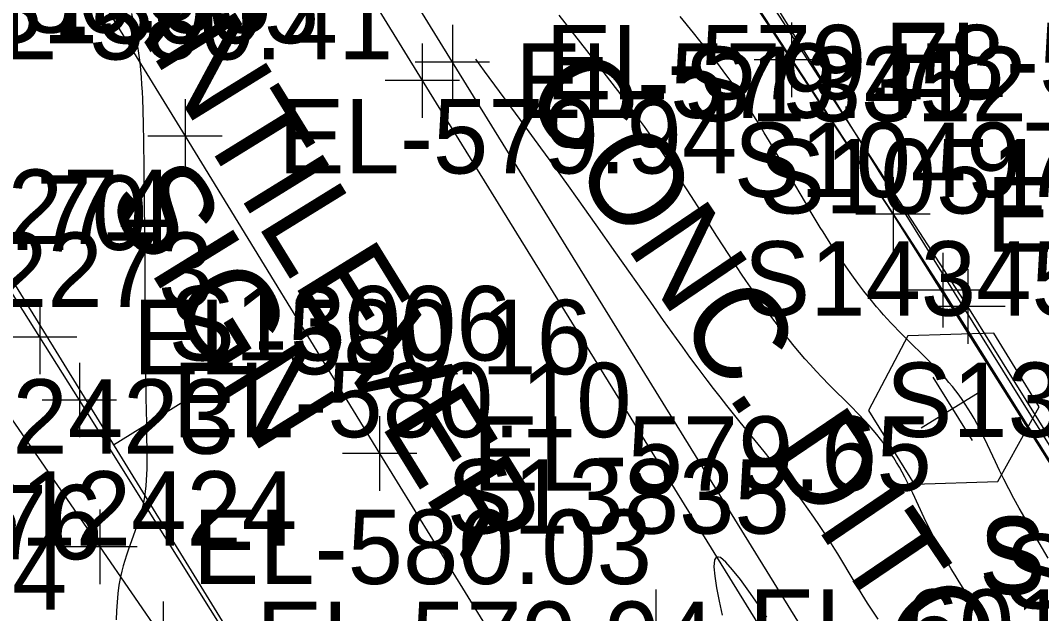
# Model space of a CAD drawing. Extents: x 1729869 to 1735532, y 648588 to 653771.
# Drawn here: x 1731901 to 1731955.9, y 651039.9 to 651071.8 of the extents above; entities that cross this region are included whole.
import ezdxf

# ---------------------------------------------------------------- set-up
doc = ezdxf.new("R2010")
doc.units = 0
for name, color, linetype in [('SURVEY - CENTERLINE - Preliminary', 7, 'Continuous'), ('SURVEY - CENTERLINE - Preliminary Text', 7, 'Continuous'), ('SURVEY - CONTOURS - Index with Text', 7, 'Continuous'), ('SURVEY - CONTOURS - Intermediate with optional Text', 7, 'Continuous'), ('SURVEY - DRAINAGE - Area Shapes', 7, 'Continuous'), ('SURVEY - DRAINAGE - Pipes and Culverts Text', 7, 'Continuous'), ('SURVEY - DTM - Breaklines', 7, 'Continuous'), ('SURVEY - DTM - Breaklines - Points - Elevations', 7, 'Continuous'), ('SURVEY - DTM - Breaklines - Points - Locators', 7, 'Continuous'), ('SURVEY - DTM - Breaklines - Points - Numbers', 7, 'Continuous'), ('SURVEY - ROADSIDE BARRIERS - Points - Elevations', 7, 'Continuous'), ('SURVEY - ROADSIDE BARRIERS - Points - Locators', 7, 'Continuous'), ('SURVEY - ROADSIDE BARRIERS - Points - Numbers', 7, 'Continuous'), ('SURVEY - ROADSIDE BARRIERS with Text', 7, 'Continuous'), ('SURVEY - TRAFFIC CONTROL - Pavement Marking - Points - Elevations', 7, 'Continuous'), ('SURVEY - TRAFFIC CONTROL - Pavement Marking - Points - Numbers', 7, 'Continuous'), ('SURVEY - TRAFFIC CONTROL - Signs - Points - Elevations', 7, 'Continuous'), ('SURVEY - TRAFFIC CONTROL - Signs - Points - Locators', 7, 'Continuous'), ('SURVEY - TRAFFIC CONTROL - Signs - Points - Numbers', 7, 'Continuous'), ('SURVEY - TRAFFIC CONTROL - Signs and Devices with Text', 7, 'Continuous'), ('SURVEY - TRANSPORTATION - Features', 7, 'Continuous'), ('SURVEY - TRANSPORTATION - Features - Points - Elevations', 7, 'Continuous'), ('SURVEY - TRANSPORTATION - Features - Points - Locators', 7, 'Continuous'), ('SURVEY - TRANSPORTATION - Roads', 7, 'Continuous'), ('SURVEY - TRANSPORTATION - Roads - Points - Elevations', 7, 'Continuous'), ('SURVEY - TRANSPORTATION - Roads - Points - Locators', 7, 'Continuous'), ('SURVEY - TRANSPORTATION - Roads - Points - Numbers', 7, 'Continuous')]:
    doc.layers.add(name, color=color, linetype=linetype)

msp = doc.modelspace()

# ---------------------------------------------------------------- linework, layer by layer
at = {"layer": 'SURVEY - CENTERLINE - Preliminary'}
msp.add_line((1731573.183, 651587.855), (1731916.819, 651031.475), dxfattribs=at)
at = {"layer": 'SURVEY - CENTERLINE - Preliminary Text'}
msp.add_line((1731906.011, 651048.974), (1731910.265, 651051.602), dxfattribs=at)
at = {"layer": 'SURVEY - CONTOURS - Index with Text'}
for points in [[(1731906.976, 651072.146), (1731907.116, 651071.422), (1731907.187, 651071.036), (1731907.253, 651070.655), (1731907.314, 651070.276), (1731907.369, 651069.9), (1731907.417, 651069.525), (1731907.459, 651069.128), (1731907.494, 651068.732), (1731907.522, 651068.336), (1731907.544, 651067.941), (1731907.562, 651067.547), (1731907.583, 651066.96), (1731907.602, 651066.18), (1731907.617, 651065.297), (1731907.635, 651063.864), (1731907.669, 651060.315), (1731907.685, 651058.739), (1731907.693, 651057.444), (1731907.701, 651055.187), (1731907.712, 651053.868), (1731907.726, 651052.892), (1731907.753, 651051.511), (1731907.781, 651050.136), (1731907.792, 651049.473), (1731907.802, 651048.64), (1731907.803, 651048.061), (1731907.797, 651047.693), (1731907.788, 651047.38), (1731907.772, 651047.074), (1731907.749, 651046.774), (1731907.717, 651046.477), (1731907.674, 651046.182), (1731907.619, 651045.888), (1731907.53, 651045.511), (1731907.423, 651045.132), (1731907.302, 651044.752), (1731907.172, 651044.371), (1731906.801, 651043.325), (1731906.706, 651043.043), (1731906.615, 651042.759), (1731906.53, 651042.472), (1731906.453, 651042.182), (1731906.385, 651041.887), (1731906.303, 651041.443), (1731906.242, 651040.989), (1731906.198, 651040.526), (1731906.169, 651040.057), (1731906.153, 651039.581)], [(1731947.112, 651039.611), (1731946.826, 651040.047), (1731946.55, 651040.478), (1731946.263, 651040.931), (1731945.987, 651041.379), (1731945.717, 651041.826), (1731945.105, 651042.852), (1731944.946, 651043.114), (1731944.784, 651043.378), (1731944.521, 651043.796), (1731944.247, 651044.22), (1731943.961, 651044.65), (1731943.665, 651045.083), (1731943.36, 651045.52), (1731943.046, 651045.958), (1731942.715, 651046.41), (1731942.377, 651046.86), (1731942.034, 651047.308), (1731941.687, 651047.752), (1731941.339, 651048.191), (1731940.991, 651048.623), (1731940.341, 651049.414), (1731939.697, 651050.197), (1731939.335, 651050.645), (1731938.976, 651051.096), (1731938.62, 651051.549), (1731938.268, 651052.003), (1731937.921, 651052.456), (1731937.434, 651053.104), (1731936.997, 651053.694), (1731936.614, 651054.218), (1731936.273, 651054.69), (1731935.582, 651055.655), (1731934.889, 651056.635), (1731933.02, 651059.298), (1731931.958, 651060.804), (1731930.956, 651062.213), (1731930.463, 651062.9), (1731929.728, 651063.917), (1731928.985, 651064.935), (1731927.867, 651066.456), (1731925.953, 651069.053), (1731925.484, 651069.694)]]:
    msp.add_lwpolyline(points, dxfattribs=at)
at = {"layer": 'SURVEY - CONTOURS - Intermediate with optional Text'}
for points in [[(1731922.795, 651099.476), (1731932.819, 651084.334), (1731935.893, 651079.689), (1731937.74, 651076.888), (1731941.91, 651070.543), (1731947.551, 651061.947), (1731948.549, 651060.42), (1731949.337, 651059.204), (1731950.133, 651057.965), (1731950.953, 651056.675), (1731952.266, 651054.59), (1731956.527, 651047.804), (1731966.218, 651032.397)], [(1731952.8, 651039.46), (1731952.329, 651040.23), (1731951.684, 651041.272), (1731951.47, 651041.621), (1731951.257, 651041.971), (1731951.048, 651042.324), (1731950.83, 651042.698), (1731950.617, 651043.074), (1731950.408, 651043.454), (1731950.204, 651043.837), (1731950.005, 651044.224), (1731949.811, 651044.613), (1731949.598, 651045.058), (1731948.981, 651046.387), (1731948.773, 651046.818), (1731948.56, 651047.238), (1731948.416, 651047.507), (1731948.267, 651047.772), (1731948.114, 651048.031), (1731947.955, 651048.285), (1731947.791, 651048.535), (1731947.621, 651048.782), (1731947.438, 651049.032), (1731947.248, 651049.281), (1731947.05, 651049.527), (1731946.845, 651049.771), (1731946.631, 651050.015), (1731946.41, 651050.259), (1731946.046, 651050.644), (1731945.666, 651051.032), (1731944.488, 651052.21), (1731944.099, 651052.608), (1731943.786, 651052.939), (1731943.48, 651053.273), (1731943.181, 651053.607), (1731942.889, 651053.944), (1731942.605, 651054.281), (1731942.329, 651054.619), (1731942.075, 651054.938), (1731941.828, 651055.258), (1731941.586, 651055.578), (1731941.348, 651055.898), (1731941.114, 651056.219), (1731940.741, 651056.745), (1731940.496, 651057.095), (1731940.253, 651057.447), (1731940.012, 651057.8), (1731939.773, 651058.155), (1731939.536, 651058.512), (1731939.088, 651059.197), (1731938.455, 651060.183), (1731937.796, 651061.21), (1731936.846, 651062.679), (1731936.179, 651063.702), (1731935.748, 651064.355), (1731935.53, 651064.68), (1731935.31, 651065.005), (1731935.061, 651065.368), (1731934.808, 651065.729), (1731934.553, 651066.089), (1731934.296, 651066.447), (1731934.035, 651066.804), (1731933.773, 651067.158), (1731933.3, 651067.787), (1731932.822, 651068.411), (1731931.786, 651069.748), (1731929.974, 651072.071)], [(1731956.253, 651042.884), (1731955.29, 651044.541), (1731954.997, 651045.053), (1731954.707, 651045.569), (1731954.422, 651046.089), (1731954.145, 651046.61), (1731953.879, 651047.132), (1731953.65, 651047.601), (1731953.429, 651048.067), (1731953.001, 651048.978), (1731952.788, 651049.418), (1731952.574, 651049.845), (1731952.427, 651050.122), (1731952.278, 651050.392), (1731952.124, 651050.657), (1731951.967, 651050.915), (1731951.804, 651051.168), (1731951.635, 651051.416), (1731951.468, 651051.649), (1731951.295, 651051.879), (1731951.115, 651052.107), (1731950.928, 651052.332), (1731950.734, 651052.556), (1731950.532, 651052.78), (1731950.167, 651053.166), (1731949.784, 651053.553), (1731949.39, 651053.941), (1731948.99, 651054.332), (1731948.59, 651054.725), (1731948.196, 651055.123), (1731947.996, 651055.33), (1731947.799, 651055.539), (1731947.605, 651055.75), (1731947.413, 651055.962), (1731947.224, 651056.178), (1731947.038, 651056.395), (1731946.692, 651056.813), (1731946.355, 651057.239), (1731946.027, 651057.671), (1731945.708, 651058.105), (1731945.399, 651058.54), (1731945.04, 651059.063), (1731944.763, 651059.478), (1731944.457, 651059.948), (1731944.157, 651060.421), (1731944.008, 651060.661), (1731943.74, 651061.098), (1731943.473, 651061.543), (1731943.206, 651061.992), (1731942.41, 651063.351), (1731941.692, 651064.575), (1731941.274, 651065.28), (1731940.998, 651065.74), (1731940.717, 651066.201), (1731940.433, 651066.66), (1731940.143, 651067.116), (1731939.85, 651067.565), (1731939.693, 651067.799), (1731939.535, 651068.031), (1731939.375, 651068.262), (1731939.213, 651068.491), (1731939.049, 651068.72), (1731938.883, 651068.948), (1731938.556, 651069.386), (1731938.222, 651069.822), (1731937.883, 651070.256), (1731937.54, 651070.687), (1731937.196, 651071.114), (1731936.473, 651072)], [(1731940.928, 651071.978), (1731944.061, 651067.234), (1731946.437, 651063.629), (1731947.377, 651062.192), (1731948.121, 651061.046), (1731948.913, 651059.811), (1731949.853, 651058.33), (1731952.79, 651053.67), (1731958.921, 651043.944)], [(1731941.134, 651039.721), (1731940.628, 651040.457), (1731940.162, 651041.121), (1731939.713, 651041.736), (1731939.297, 651042.267), (1731938.932, 651042.673), (1731938.637, 651042.918), (1731938.428, 651042.963), (1731938.318, 651042.791), (1731938.293, 651042.43), (1731938.336, 651041.917), (1731938.434, 651041.287), (1731938.57, 651040.578), (1731938.73, 651039.825)]]:
    msp.add_lwpolyline(points, dxfattribs=at)
at = {"layer": 'SURVEY - DRAINAGE - Area Shapes'}
msp.add_lwpolyline([(1731977.006, 651015.712), (1731920.484, 650979.525), (1731672.57, 651339.389), (1731746.653, 651385.638)], close=True, dxfattribs=at)
at = {"layer": 'SURVEY - DTM - Breaklines'}
for points in [[(1732003.052, 650973.968), (1732003.581, 650974.31), (1731989.555, 650996.2), (1731978.607, 651014.105), (1731965.163, 651035.183), (1731951.942, 651056.407), (1731938.343, 651077.385), (1731924.593, 651098.267), (1731910.737, 651119.08), (1731897.035, 651139.992), (1731883.266, 651160.86), (1731869.448, 651181.699), (1731855.766, 651202.623), (1731841.938, 651223.455), (1731828.188, 651244.335), (1731813.142, 651266.45), (1731799.479, 651287.546), (1731797.002, 651291.324), (1731796.491, 651290.994), (1731796.236, 651290.836)], [(1731950.506, 651027.037), (1731924.232, 651069.539), (1731897.967, 651112.116), (1731871.739, 651154.654), (1731845.467, 651197.204), (1731819.241, 651239.84), (1731804.718, 651263.285), (1731803.103, 651262.285)], [(1732113.007, 650812.16), (1732098.885, 650832.683), (1732084.634, 650853.212), (1732070.443, 650873.845), (1732055.723, 650894.054), (1732042.075, 650914.908), (1732029.016, 650934.005), (1732015.459, 650955.044), (1732003.052, 650973.968), (1731989.798, 650995.07), (1731976.605, 651016.091), (1731963.895, 651036.118), (1731950.601, 651057.29), (1731936.956, 651078.167), (1731923.152, 651099.071)]]:
    msp.add_lwpolyline(points, dxfattribs=at)
at = {"layer": 'SURVEY - DTM - Breaklines - Points - Locators'}
for p, q in [((1731924.232, 651071.539), (1731924.232, 651067.539)), ((1731926.232, 651069.539), (1731922.232, 651069.539)), ((1731950.601, 651059.29), (1731950.601, 651055.29)), ((1731951.942, 651058.407), (1731951.942, 651054.407)), ((1731952.601, 651057.29), (1731948.601, 651057.29)), ((1731953.942, 651056.407), (1731949.942, 651056.407))]:
    msp.add_line(p, q, dxfattribs=at)
at = {"layer": 'SURVEY - ROADSIDE BARRIERS - Points - Locators'}
for p, q in [((1731942.452, 651071.66), (1731942.452, 651067.66)), ((1731944.452, 651069.66), (1731940.452, 651069.66)), ((1731947.921, 651063.362), (1731947.921, 651059.362)), ((1731949.921, 651061.362), (1731945.921, 651061.362))]:
    msp.add_line(p, q, dxfattribs=at)
at = {"layer": 'SURVEY - ROADSIDE BARRIERS with Text'}
msp.add_lwpolyline([(1732003.045, 650973.966), (1731988.236, 650997.512), (1731985.958, 651001.172), (1731980.623, 651009.635), (1731978.235, 651013.364), (1731975.843, 651017.144), (1731972.561, 651022.261), (1731967.185, 651030.692), (1731963.964, 651035.947), (1731958.619, 651044.399), (1731947.921, 651061.362), (1731942.452, 651069.66), (1731928.639, 651090.556), (1731914.818, 651111.43), (1731900.526, 651133.036), (1731886.679, 651153.809), (1731872.913, 651174.694), (1731859.053, 651195.599), (1731845.3, 651216.428), (1731831.509, 651237.32), (1731817.644, 651258.224), (1731811.485, 651267.57), (1731801.259, 651282.765), (1731796.236, 651290.836)], dxfattribs=at)
msp.add_lwpolyline([(1732003.045, 650973.966), (1731988.236, 650997.512), (1731985.958, 651001.172), (1731980.623, 651009.635), (1731978.235, 651013.364), (1731975.843, 651017.144), (1731972.561, 651022.261), (1731967.185, 651030.692), (1731963.964, 651035.947), (1731958.619, 651044.399), (1731947.921, 651061.362), (1731942.452, 651069.66), (1731928.639, 651090.556), (1731914.818, 651111.43), (1731900.526, 651133.036), (1731886.679, 651153.809), (1731872.913, 651174.694), (1731859.053, 651195.599), (1731845.3, 651216.428), (1731831.509, 651237.32), (1731817.644, 651258.224), (1731811.485, 651267.57), (1731801.259, 651282.765), (1731796.236, 651290.836)], dxfattribs=at)
at = {"layer": 'SURVEY - TRAFFIC CONTROL - Signs - Points - Locators'}
for p, q in [((1731952.183, 651049.214), (1731950.083, 651052.618)), ((1731952.835, 651051.966), (1731949.431, 651049.866)), ((1731935.164, 651041.205), (1731935.164, 651037.205))]:
    msp.add_line(p, q, dxfattribs=at)
at = {"layer": 'SURVEY - TRAFFIC CONTROL - Signs and Devices with Text'}
msp.add_line((1731951.133, 651050.916), (1731951.133, 651050.916), dxfattribs=at)
msp.add_lwpolyline([(1731953.33, 651054.973), (1731948.718, 651054.831), (1731946.606, 651050.826), (1731949.047, 651046.869), (1731953.548, 651047.001), (1731955.771, 651051.016), (1731953.33, 651054.973)], dxfattribs=at)
at = {"layer": 'SURVEY - TRANSPORTATION - Features'}
msp.add_lwpolyline([(1731747.606, 651345.527), (1731775.267, 651303.843), (1731803.103, 651262.285), (1731817.626, 651238.84), (1731843.849, 651196.21), (1731870.121, 651153.66), (1731896.349, 651111.119), (1731922.613, 651068.545), (1731948.889, 651026.04)], dxfattribs=at)
at = {"layer": 'SURVEY - TRANSPORTATION - Features - Points - Locators'}
for p, q in [((1731922.613, 651070.545), (1731922.613, 651066.545)), ((1731924.613, 651068.545), (1731920.613, 651068.545))]:
    msp.add_line(p, q, dxfattribs=at)
at = {"layer": 'SURVEY - TRANSPORTATION - Roads'}
for points in [[(1731947.969, 650982.065), (1731938.267, 650997.224), (1731925.421, 651017.496), (1731920.091, 651025.956), (1731904.178, 651051.386), (1731902.043, 651054.769), (1731891.368, 651071.681), (1731878.704, 651092.067), (1731867.066, 651110.736), (1731853.23, 651132.749), (1731852.177, 651134.45), (1731850.073, 651137.851), (1731840.601, 651153.158), (1731838.497, 651156.559), (1731831.11, 651168.452), (1731825.807, 651176.931), (1731819.446, 651187.106), (1731815.226, 651193.902), (1731796.295, 651224.524), (1731792.053, 651231.307), (1731779.322, 651251.653), (1731771.888, 651263.516), (1731744.158, 651307.508), (1731731.33, 651327.793)], [(1731709.993, 651326.7), (1731729.324, 651298.728), (1731740.703, 651282.28), (1731779.334, 651226.316), (1731797.479, 651199.957), (1731806.548, 651186.775), (1731821.3, 651165.366), (1731838.328, 651140.666), (1731865.464, 651101.073), (1731884.815, 651073.119), (1731905.274, 651043.499), (1731908.678, 651038.558), (1731915.491, 651028.68), (1731924.575, 651015.511), (1731947.969, 650982.065)], [(1731866.856, 651135.373), (1731893.09, 651092.809), (1731909.859, 651065.556), (1731920.319, 651048.509), (1731940.263, 651016.166), (1731949.77, 651000.883), (1731962.084, 650982.655), (1731974.516, 650964.508), (1731985.875, 650948.049), (1731988.138, 650944.751), (1732026.696, 650888.752), (1732054.033, 650849.307), (1732065.396, 650832.853), (1732083.577, 650806.529), (1732093.848, 650791.753), (1732098.884, 650784.51)]]:
    msp.add_lwpolyline(points, dxfattribs=at)
at = {"layer": 'SURVEY - TRANSPORTATION - Roads - Points - Locators'}
for p, q in [((1731909.859, 651067.556), (1731909.859, 651063.556)), ((1731911.859, 651065.556), (1731907.859, 651065.556)), ((1731902.043, 651056.769), (1731902.043, 651052.769)), ((1731904.043, 651054.769), (1731900.043, 651054.769)), ((1731904.178, 651053.386), (1731904.178, 651049.386)), ((1731906.178, 651051.386), (1731902.178, 651051.386)), ((1731920.319, 651050.509), (1731920.319, 651046.509)), ((1731922.319, 651048.509), (1731918.319, 651048.509)), ((1731905.274, 651045.499), (1731905.274, 651041.499)), ((1731907.274, 651043.499), (1731903.274, 651043.499)), ((1731908.678, 651040.558), (1731908.678, 651036.558))]:
    msp.add_line(p, q, dxfattribs=at)

# ---------------------------------------------------------------- texts
at = {"layer": 'SURVEY - DRAINAGE - Pipes and Culverts Text'}
msp.add_text('CONC. DITCH', height=5, rotation=304.1135, dxfattribs=at).set_placement((1731927.886, 651067.994))
at = {"layer": 'SURVEY - DTM - Breaklines - Points - Elevations'}
msp.add_text('EL-579.78', height=4, dxfattribs=at).set_placement((1731929.232, 651067.539))
at = {"layer": 'SURVEY - DTM - Breaklines - Points - Numbers'}
for s, p in [('S10497', (1731939.361, 651062.29)), ('S10515', (1731940.702, 651061.407)), ('S10496', (1731952.545, 651041.118)), ('S10514', (1731953.923, 651040.183))]:
    msp.add_text(s, height=4, dxfattribs=at).set_placement(p)
at = {"layer": 'SURVEY - ROADSIDE BARRIERS - Points - Elevations'}
for s, p in [('EL-582.62', (1731947.452, 651067.66)), ('EL-582.75', (1731952.921, 651059.362))]:
    msp.add_text(s, height=4, dxfattribs=at).set_placement(p)
at = {"layer": 'SURVEY - ROADSIDE BARRIERS - Points - Numbers'}
for s, p in [('S13312', (1731936.681, 651066.362)), ('S13311', (1731947.537, 651049.399)), ('S13310', (1731952.551, 651040.947))]:
    msp.add_text(s, height=4, dxfattribs=at).set_placement(p)
at = {"layer": 'SURVEY - TRAFFIC CONTROL - Pavement Marking - Points - Elevations'}
msp.add_text('EL-580.70', height=4, dxfattribs=at).set_placement((1731883.125, 651059.45))
at = {"layer": 'SURVEY - TRAFFIC CONTROL - Pavement Marking - Points - Numbers'}
msp.add_text('S11544', height=4, dxfattribs=at).set_placement((1731885.082, 651040.129))
at = {"layer": 'SURVEY - TRAFFIC CONTROL - Signs - Points - Elevations'}
msp.add_text('EL-601.09', height=4, dxfattribs=at).set_placement((1731940.164, 651037.205))
at = {"layer": 'SURVEY - TRAFFIC CONTROL - Signs - Points - Numbers'}
for s, p in [('S14345', (1731939.893, 651055.916)), ('S13835', (1731923.924, 651044.205))]:
    msp.add_text(s, height=4, dxfattribs=at).set_placement(p)
at = {"layer": 'SURVEY - TRAFFIC CONTROL - Signs and Devices with Text'}
for s, p in [('CANTILEVER', (1731903.132, 651077.954)), ('SIGN', (1731905.523, 651062.229))]:
    msp.add_text(s, height=5, rotation=301.6655, dxfattribs=at).set_placement(p)
at = {"layer": 'SURVEY - TRANSPORTATION - Features - Points - Elevations'}
msp.add_text('EL-579.45', height=4, dxfattribs=at).set_placement((1731927.613, 651066.545))
at = {"layer": 'SURVEY - TRANSPORTATION - Roads - Points - Elevations'}
for s, p in [('EL-580.53', (1731889.815, 651071.119)), ('EL-580.41', (1731896.368, 651069.681)), ('EL-579.94', (1731914.859, 651063.556)), ('EL-580.16', (1731907.043, 651052.769)), ('EL-580.10', (1731909.178, 651049.386)), ('EL-579.65', (1731925.319, 651046.509)), ('EL-580.76', (1731880.733, 651042.828)), ('EL-580.03', (1731910.274, 651041.499)), ('EL-579.94', (1731913.678, 651036.558))]:
    msp.add_text(s, height=4, dxfattribs=at).set_placement(p)
at = {"layer": 'SURVEY - TRANSPORTATION - Roads - Points - Numbers'}
for s, p in [('S13005', (1731898.619, 651070.556)), ('S12274', (1731890.803, 651059.769)), ('S12273', (1731892.938, 651056.386)), ('S13006', (1731908.969, 651053.509)), ('S12423', (1731894.034, 651048.499)), ('S12424', (1731897.438, 651043.558))]:
    msp.add_text(s, height=4, dxfattribs=at).set_placement(p)

doc.saveas('drawing.dxf')
